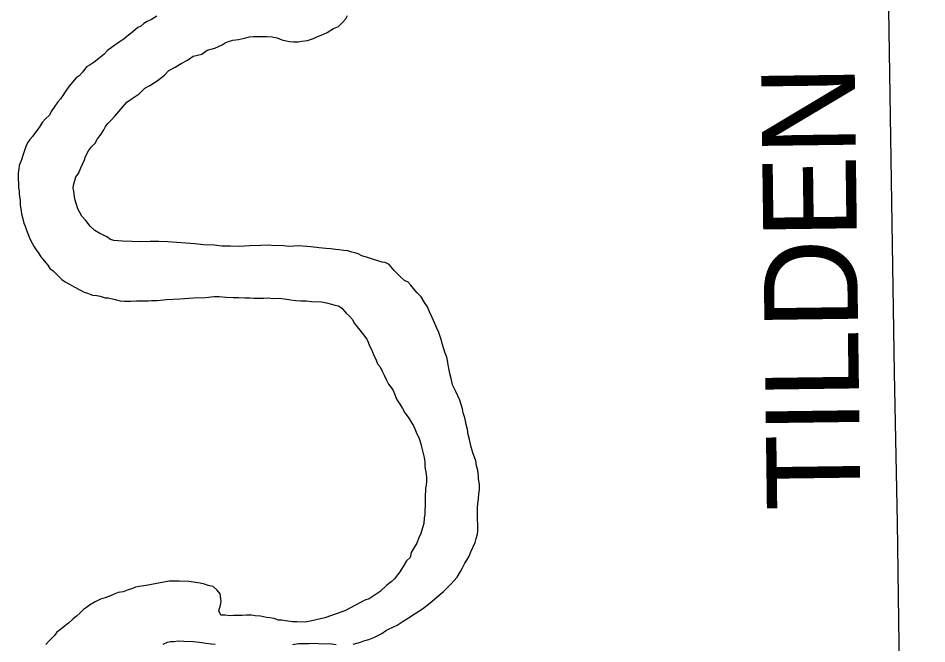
# Model space of a CAD drawing. Extents: x 0 to 34, y 0 to 22.
# Drawn here: x 5.894 to 6.445, y 15.535 to 15.914 of the extents above; entities that cross this region are included whole.
import ezdxf

# ---------------------------------------------------------------- set-up
doc = ezdxf.new("R2010")
doc.units = 0
for name, color, linetype in [('GM_X_Major_River', 7, 'Continuous'), ('GM_X_Township_Road', 7, 'Continuous'), ('GM_X_Township_Road_Text', 7, 'Continuous')]:
    doc.layers.add(name, color=color, linetype=linetype)

msp = doc.modelspace()

# ---------------------------------------------------------------- linework, layer by layer
at = {"layer": 'GM_X_Major_River'}
for points in [[(5.97792, 15.91549), (5.97454, 15.91351), (5.97191, 15.91231), (5.97003, 15.91113), (5.96816, 15.90956), (5.96628, 15.90876), (5.9633, 15.90603), (5.96068, 15.90407), (5.95807, 15.90172), (5.95507, 15.89975), (5.95095, 15.897), (5.94796, 15.89464), (5.94573, 15.89231), (5.94274, 15.88996), (5.93975, 15.88761), (5.9375, 15.88604), (5.93525, 15.88484), (5.93303, 15.88175), (5.9308, 15.87941), (5.92893, 15.87823), (5.92671, 15.87552), (5.92449, 15.8728), (5.92227, 15.86971), (5.92081, 15.86739), (5.91933, 15.86546), (5.91785, 15.86352), (5.91564, 15.86042), (5.9138, 15.85772), (5.91271, 15.85541), (5.91047, 15.85346), (5.90824, 15.85113), (5.90641, 15.84804), (5.90382, 15.84456), (5.90234, 15.84262), (5.90087, 15.84068), (5.89939, 15.83875), (5.89867, 15.83683), (5.89759, 15.83414), (5.89652, 15.83107), (5.89582, 15.82839), (5.89438, 15.82493), (5.89404, 15.82303), (5.89372, 15.82035), (5.8938, 15.81693), (5.89387, 15.81389), (5.89392, 15.8116), (5.89435, 15.80971), (5.89439, 15.80781), (5.89443, 15.80591), (5.89486, 15.80402), (5.89493, 15.80097), (5.89536, 15.7987), (5.89581, 15.79567), (5.89664, 15.79264), (5.89708, 15.78999), (5.89788, 15.7881), (5.8987, 15.78584), (5.89991, 15.78282), (5.90072, 15.78056), (5.9023, 15.77793), (5.9035, 15.77567), (5.90468, 15.7738), (5.90625, 15.77155), (5.90744, 15.76967), (5.9094, 15.76706), (5.91174, 15.76445), (5.91293, 15.76257), (5.91486, 15.76109), (5.92031, 15.75589), (5.92225, 15.75441), (5.92494, 15.75295), (5.92764, 15.75149), (5.93111, 15.74967), (5.9338, 15.74821), (5.93572, 15.74749), (5.93879, 15.74642), (5.94146, 15.7461), (5.94337, 15.74576), (5.94644, 15.74469), (5.94834, 15.74473), (5.95255, 15.74368), (5.95561, 15.74299), (5.95828, 15.74267)], [(5.93745, 15.78824), (5.93471, 15.7916), (5.93237, 15.79421), (5.93118, 15.79647), (5.92998, 15.79873), (5.92916, 15.80137), (5.92834, 15.80402), (5.92792, 15.80591), (5.92746, 15.80932), (5.92703, 15.81122), (5.92737, 15.81313), (5.92807, 15.81581), (5.92878, 15.81811), (5.93026, 15.82004), (5.9317, 15.8235), (5.93279, 15.82581), (5.93387, 15.82849), (5.93459, 15.83041), (5.93641, 15.83388), (5.93826, 15.83621), (5.94049, 15.83854), (5.94195, 15.84124), (5.94417, 15.84395), (5.94563, 15.84665), (5.94673, 15.84857), (5.94821, 15.85051), (5.95006, 15.85246), (5.95229, 15.85479), (5.95971, 15.86333), (5.96233, 15.86529), (5.9672, 15.86845), (5.97055, 15.87195), (5.97355, 15.87354), (5.97806, 15.8763), (5.98254, 15.87983), (5.98514, 15.88255), (5.9889, 15.88454), (5.99265, 15.88691), (5.99641, 15.8889), (5.99979, 15.89125), (6.00508, 15.89252), (6.00845, 15.89488), (6.01299, 15.89612), (6.01751, 15.89813), (6.01939, 15.89931), (6.02127, 15.90011), (6.02391, 15.90094), (6.02733, 15.90139), (6.03112, 15.90224), (6.03414, 15.90307), (6.03642, 15.90312), (6.03908, 15.90318), (6.04213, 15.90325), (6.04441, 15.9033), (6.04784, 15.903), (6.0509, 15.90231), (6.05359, 15.90123), (6.05627, 15.90053), (6.05856, 15.9002), (6.06085, 15.89987), (6.06351, 15.89993), (6.06578, 15.90036), (6.0692, 15.90082), (6.07298, 15.90205), (6.07523, 15.90324), (6.07749, 15.90405), (6.08126, 15.90566), (6.08502, 15.90803), (6.08803, 15.90924), (6.09026, 15.91157), (6.09249, 15.91391), (6.09359, 15.91584)], [(6.17259, 15.6056), (6.17255, 15.60751), (6.17249, 15.61017), (6.17241, 15.61359), (6.17237, 15.61549), (6.17232, 15.61739), (6.17264, 15.62006), (6.17296, 15.62274), (6.17327, 15.62579), (6.17359, 15.62846), (6.17352, 15.6315), (6.17306, 15.63491), (6.17302, 15.63682), (6.17256, 15.64023), (6.17174, 15.64288), (6.17129, 15.64591), (6.17048, 15.64817), (6.16966, 15.65082), (6.16842, 15.65498), (6.16757, 15.65876), (6.16674, 15.66179), (6.16629, 15.66482), (6.16546, 15.66785), (6.16503, 15.67012), (6.16461, 15.67201), (6.16378, 15.67504), (6.16334, 15.67731), (6.16252, 15.67996), (6.1617, 15.6826), (6.1605, 15.68524), (6.1589, 15.68863), (6.1573, 15.69201), (6.15645, 15.6958), (6.15562, 15.69883), (6.15477, 15.70299), (6.15433, 15.70527), (6.15389, 15.70792), (6.15347, 15.70981), (6.15266, 15.7117), (6.15184, 15.71434), (6.15102, 15.71699), (6.1506, 15.71888), (6.14896, 15.72379), (6.14776, 15.72642), (6.14656, 15.72906), (6.14495, 15.73283), (6.14335, 15.73622), (6.14214, 15.73924), (6.14018, 15.74185), (6.1382, 15.74523), (6.13586, 15.74785), (6.13352, 15.75045), (6.13195, 15.75232), (6.13039, 15.75419), (6.12808, 15.75528), (6.12613, 15.75714), (6.12185, 15.76123), (6.11873, 15.76496), (6.11642, 15.76605), (6.11451, 15.76639), (6.11183, 15.76709), (6.10876, 15.76816), (6.10569, 15.76923), (6.10224, 15.77029), (6.09993, 15.77138), (6.09802, 15.7721), (6.0961, 15.77244), (6.0938, 15.77314), (6.09113, 15.77346), (6.08846, 15.77378), (6.08617, 15.77411), (6.0835, 15.77443), (6.08045, 15.77474), (6.07626, 15.77503), (6.0713, 15.77568), (6.06405, 15.77628), (6.05798, 15.77576), (6.05302, 15.77641), (6.04921, 15.77632), (6.0454, 15.77661), (6.04084, 15.77651), (6.03399, 15.77635), (6.02791, 15.77584), (6.02258, 15.7761), (6.01726, 15.77597), (6.01268, 15.77663), (6.0062, 15.77687), (6.00086, 15.77751), (5.98448, 15.77865), (5.97914, 15.77892), (5.97382, 15.77879), (5.96811, 15.77866), (5.96278, 15.77892), (5.95707, 15.77917), (5.95173, 15.77943), (5.94981, 15.78015), (5.9475, 15.78162), (5.94557, 15.78272), (5.94326, 15.78381), (5.94018, 15.78564), (5.93745, 15.78824)], [(5.95828, 15.74267), (5.96208, 15.74276), (5.96551, 15.74284), (5.96931, 15.74292), (5.97273, 15.743), (5.97463, 15.74304), (5.97806, 15.74312), (5.98375, 15.74363), (5.99173, 15.74419), (6.00009, 15.74476), (6.00731, 15.74493), (6.01263, 15.74543), (6.01567, 15.7455), (6.01987, 15.74521), (6.02406, 15.74493), (6.02748, 15.745), (6.03129, 15.74471), (6.03433, 15.74478), (6.03662, 15.74445), (6.03967, 15.74452), (6.04271, 15.74459), (6.04537, 15.74465), (6.04842, 15.74434), (6.05184, 15.74442), (6.05528, 15.74411), (6.0591, 15.74344), (6.06215, 15.74313), (6.0652, 15.74282), (6.06862, 15.74289), (6.07167, 15.74258), (6.07777, 15.74234), (6.08083, 15.74165), (6.08389, 15.74096), (6.0858, 15.74024), (6.0881, 15.73991), (6.09003, 15.73843), (6.09276, 15.73545), (6.09471, 15.73359), (6.09627, 15.73173), (6.09785, 15.7291), (6.10021, 15.72611), (6.10256, 15.72312), (6.1053, 15.71975), (6.1061, 15.71787), (6.10691, 15.7156), (6.10811, 15.71335), (6.10932, 15.71033), (6.11092, 15.70694), (6.11173, 15.70468), (6.1133, 15.70281), (6.1145, 15.70018), (6.11569, 15.69792), (6.11689, 15.69528), (6.11848, 15.69228), (6.12005, 15.69041), (6.12123, 15.68853), (6.12244, 15.68552), (6.12326, 15.68325), (6.12523, 15.68025), (6.12681, 15.67762), (6.12839, 15.67499), (6.13035, 15.67238), (6.13194, 15.66975), (6.13352, 15.66712), (6.13432, 15.66524), (6.13553, 15.66222), (6.13672, 15.65996), (6.13795, 15.65619), (6.13838, 15.65429), (6.14005, 15.64786), (6.14049, 15.64521), (6.14054, 15.64293), (6.14058, 15.64103), (6.14101, 15.63913), (6.14146, 15.6361), (6.14152, 15.63344), (6.14119, 15.63115), (6.14085, 15.62924), (6.1409, 15.62733), (6.14056, 15.62542), (6.14064, 15.622), (6.14068, 15.6201), (6.14072, 15.6182), (6.1404, 15.61591), (6.14045, 15.61324), (6.14012, 15.61134), (6.13982, 15.6079), (6.13912, 15.60522), (6.13805, 15.60178), (6.1366, 15.5987), (6.13552, 15.59601), (6.13406, 15.59331), (6.13223, 15.59023), (6.13154, 15.58717), (6.1293, 15.58521), (6.12783, 15.5829), (6.12527, 15.57865), (6.12379, 15.57672), (6.12194, 15.57439), (6.12008, 15.57245), (6.11746, 15.57049)], [(6.09697, 15.53463), (6.10151, 15.53588), (6.10339, 15.53668), (6.10642, 15.53751), (6.10944, 15.53872), (6.11433, 15.54111), (6.11658, 15.54269), (6.11845, 15.54387), (6.12109, 15.54507), (6.12372, 15.54628), (6.12672, 15.54825), (6.13047, 15.55061), (6.13459, 15.55337), (6.1391, 15.55614), (6.14358, 15.55966), (6.14769, 15.56318), (6.15179, 15.5667), (6.15626, 15.57099), (6.15997, 15.57526), (6.16217, 15.57873), (6.16326, 15.58104), (6.16472, 15.58373), (6.16582, 15.58566), (6.16729, 15.58798), (6.16837, 15.59067), (6.1709, 15.59643), (6.17161, 15.59873), (6.17231, 15.60141), (6.17264, 15.6037), (6.17259, 15.6056)], [(6.11746, 15.57049), (6.11337, 15.56659), (6.10961, 15.56422), (6.10662, 15.56225), (6.10397, 15.56143), (6.09232, 15.55507), (6.08779, 15.55345), (6.07987, 15.5506), (6.07191, 15.5489), (6.06775, 15.54805), (6.0628, 15.54832), (6.06013, 15.54825), (6.05593, 15.54892), (6.05364, 15.54925), (6.05174, 15.54921), (6.04905, 15.55029), (6.04638, 15.55061), (6.04447, 15.55094), (6.04256, 15.55128), (6.04065, 15.55162), (6.0376, 15.55193), (6.03531, 15.55226), (6.03227, 15.55219), (6.0296, 15.55213), (6.02618, 15.55205), (6.02428, 15.55201), (6.02238, 15.55196), (6.01933, 15.55228), (6.01666, 15.55222), (6.01546, 15.55485), (6.01653, 15.5583), (6.01685, 15.56059), (6.01637, 15.56515), (6.01442, 15.56739), (6.01208, 15.56961), (6.00902, 15.57031), (6.00672, 15.57102), (6.00404, 15.57172), (5.99717, 15.5727), (5.99146, 15.57295), (5.98728, 15.57286), (5.98537, 15.57282), (5.97135, 15.57021), (5.96718, 15.56974), (5.96491, 15.56931), (5.96302, 15.5685), (5.96038, 15.56768), (5.95736, 15.56647), (5.95433, 15.56602), (5.95244, 15.56522), (5.94981, 15.56402), (5.94641, 15.5628), (5.94377, 15.56198), (5.94038, 15.56038), (5.937, 15.5584), (5.93513, 15.55683), (5.93326, 15.55565), (5.9314, 15.5537), (5.92916, 15.55175), (5.92692, 15.5498), (5.92431, 15.54746), (5.92169, 15.54549), (5.91945, 15.54354), (5.91721, 15.54197), (5.91573, 15.54003), (5.91276, 15.53692), (5.91053, 15.53459)], [(5.98168, 15.53468), (5.98432, 15.53588), (5.98621, 15.5363), (5.98811, 15.53635), (5.99076, 15.53679), (5.99419, 15.53649), (5.99991, 15.53623), (6.00372, 15.53594), (6.00754, 15.53527), (6.01097, 15.53496), (6.01326, 15.53464)], [(6.06007, 15.53456), (6.06386, 15.53502), (6.0669, 15.53509), (6.07032, 15.53517), (6.07375, 15.53525), (6.07832, 15.53497), (6.0825, 15.53507), (6.0867, 15.5344)]]:
    msp.add_lwpolyline(points, dxfattribs=at)
at = {"layer": 'GM_X_Township_Road'}
msp.add_lwpolyline([(6.4312, 16.10659), (6.42626, 16.10567), (6.42309, 16.10303), (6.42097, 16.10011), (6.41991, 16.0972), (6.41912, 16.09244), (6.41991, 16.05486), (6.42165, 15.9196), (6.4252, 15.69915), (6.42705, 15.60838), (6.42864, 15.49007), (6.43102, 15.34742), (6.43182, 15.27676), (6.43552, 15.09441), (6.43764, 14.87897), (6.43949, 14.76596), (6.44082, 14.65957), (6.44241, 14.53147), (6.44452, 14.4407), (6.44499, 14.33849)], dxfattribs=at)

# ---------------------------------------------------------------- texts
at = {"layer": 'GM_X_Township_Road_Text'}
msp.add_text('TILDEN', height=0.056818, rotation=90.761, dxfattribs=at).set_placement((6.4048, 15.61607))

doc.saveas('drawing.dxf')
